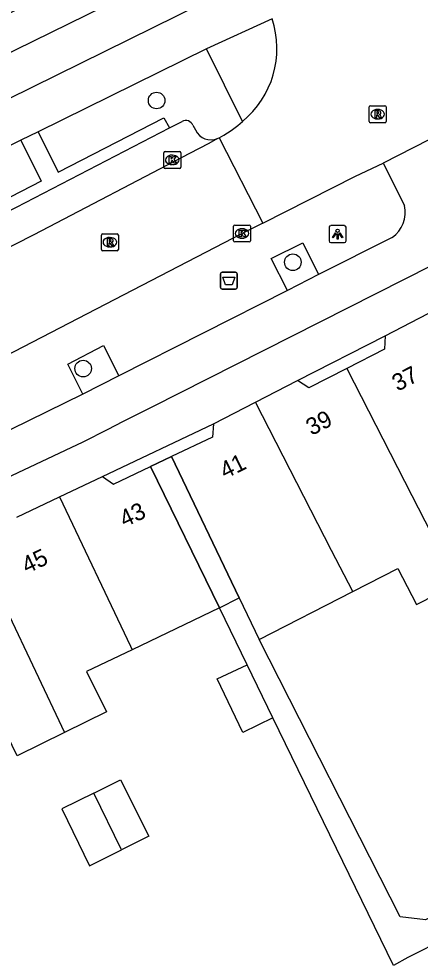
# Model space of a CAD drawing. Extents: x 158087 to 159494, y 382905 to 383981.
# Drawn here: x 159251 to 159274.7, y 383291.9 to 383347.5 of the extents above; entities that cross this region are included whole.
import ezdxf

# ---------------------------------------------------------------- set-up
doc = ezdxf.new("R2010")
doc.units = 0
for name, color, linetype in [('IMGEO_Afvalbak', 7, 'Continuous'), ('IMGEO_Boom', 7, 'Continuous'), ('IMGEO_Fietspad_gesloten', 7, 'Continuous'), ('IMGEO_Kolk', 7, 'Continuous'), ('IMGEO_Lichtpunt', 7, 'Continuous'), ('IMGEO_Pand', 7, 'Continuous'), ('IMGEO_Pand_nummerreeks', 7, 'Continuous'), ('IMGEO_Pand_overbouw', 7, 'Continuous'), ('IMGEO_Parkeervlak_open', 7, 'Continuous'), ('IMGEO_Rijbaan_lokaal_gesloten', 7, 'Continuous'), ('IMGEO_Rioolput', 7, 'Continuous'), ('IMGEO_Voetpad_open', 7, 'Continuous')]:
    doc.layers.add(name, color=color, linetype=linetype)

msp = doc.modelspace()

# ---------------------------------------------------------------- linework, layer by layer
at = {"layer": 'IMGEO_Afvalbak'}
for p, q in [((159262.984, 383332.524), (159263.774, 383332.524)), ((159263.774, 383332.524), (159262.984, 383332.524)), ((159262.884, 383331.624), (159262.884, 383332.424)), ((159262.884, 383332.424), (159262.884, 383331.624)), ((159263.874, 383332.424), (159263.874, 383331.624)), ((159263.874, 383331.624), (159263.874, 383332.424)), ((159263.774, 383331.524), (159262.984, 383331.524)), ((159262.984, 383331.524), (159263.774, 383331.524))]:
    msp.add_line(p, q, dxfattribs=at)
msp.add_lwpolyline([(159263.027, 383332.238), (159263.731, 383332.238), (159263.582, 383331.768), (159263.176, 383331.768), (159263.027, 383332.238)], dxfattribs=at)
for centre, start, end in [((159262.984, 383332.424), 90, 180), ((159262.984, 383332.424), 90, 180), ((159263.774, 383332.424), 0, 90), ((159263.774, 383332.424), 360, 90), ((159262.984, 383331.624), 180, 270), ((159262.984, 383331.624), 180, 270), ((159263.774, 383331.624), 270, 0), ((159263.774, 383331.624), 270, 0)]:
    msp.add_arc(centre, 0.1, start, end, dxfattribs=at)
at = {"layer": 'IMGEO_Boom'}
for centre in [(159259.12, 383342.646), (159267.156, 383333.111), (159254.784, 383326.84)]:
    msp.add_circle(centre, 0.489, dxfattribs=at)
at = {"layer": 'IMGEO_Fietspad_gesloten'}
for points in [[(159139.799, 383301.576), (159148.667, 383303.683), (159157.476, 383306.019), (159166.223, 383308.582), (159169.724, 383309.644), (159173.222, 383310.714), (159176.717, 383311.793), (159180.257, 383312.896), (159183.79, 383314.02), (159187.317, 383315.163), (159190.893, 383316.367), (159194.451, 383317.625), (159197.989, 383318.938), (159208.695, 383323.035), (159218.971, 383327.325), (159219.699, 383327.668), (159220.425, 383328.014), (159221.149, 383328.363), (159238.951, 383337.134), (159264.612, 383349.788)], [(159265.93, 383347.465), (159262.066, 383345.702)], [(159262.066, 383345.702), (159252.122, 383340.797)], [(159252.122, 383340.797), (159251.115, 383340.313)], [(159251.115, 383340.313), (159235.215, 383332.437)], [(159272.491, 383338.954), (159273.739, 383336.456)], [(159135.301, 383280.668), (159144.389, 383282.718), (159157.526, 383286.08), (159180.016, 383292.54), (159201.192, 383299.584), (159214.535, 383304.621), (159229.307, 383310.511), (159254.784, 383322.524), (159256.267, 383323.273), (159257.131, 383323.709), (159257.993, 383324.146), (159258.854, 383324.586), (159281.973, 383336.28)], [(159273.01, 383334.577), (159268.678, 383332.382)], [(159268.678, 383332.382), (159266.841, 383331.451)], [(159266.841, 383331.451), (159256.887, 383326.406)], [(159256.887, 383326.406), (159254.764, 383325.33)], [(159254.764, 383325.33), (159250.529, 383323.254)]]:
    msp.add_lwpolyline(points, dxfattribs=at)
msp.add_arc((159272.017, 383336.043), 1.771, 304.1114, 13.4789, dxfattribs=at)
at = {"layer": 'IMGEO_Kolk'}
for p, q in [((159259.54, 383338.719), (159259.54, 383339.571)), ((159259.615, 383339.645), (159260.467, 383339.645)), ((159260.028, 383339.425), (159260.053, 383339.425)), ((159260.541, 383339.571), (159260.541, 383338.719)), ((159260.467, 383338.645), (159259.615, 383338.645)), ((159260.051, 383338.865), (159260.026, 383338.865)), ((159263.66, 383334.378), (159263.66, 383335.23)), ((159263.735, 383335.304), (159264.587, 383335.304)), ((159264.661, 383335.23), (159264.661, 383334.378)), ((159264.148, 383335.084), (159264.173, 383335.084)), ((159264.587, 383334.304), (159263.735, 383334.304)), ((159264.171, 383334.524), (159264.146, 383334.524))]:
    msp.add_line(p, q, dxfattribs=at)
for points in [[(159259.54, 383338.719), (159259.54, 383339.571)], [(159259.615, 383339.645), (159260.467, 383339.645)], [(159259.861, 383339.345), (159259.984, 383339.345), (159259.984, 383339.194), (159260.114, 383339.345), (159260.278, 383339.345), (159260.132, 383339.194), (159260.285, 383338.945), (159260.133, 383338.945), (159260.048, 383339.109), (159259.984, 383339.042), (159259.984, 383338.945), (159259.861, 383338.945), (159259.861, 383339.345)], [(159260.541, 383339.571), (159260.541, 383338.719)], [(159260.467, 383338.645), (159259.615, 383338.645)], [(159263.66, 383334.378), (159263.66, 383335.23)], [(159263.735, 383335.304), (159264.587, 383335.304)], [(159264.661, 383335.23), (159264.661, 383334.378)], [(159263.981, 383335.004), (159264.104, 383335.004), (159264.104, 383334.853), (159264.234, 383335.004), (159264.398, 383335.004), (159264.252, 383334.853), (159264.405, 383334.604), (159264.253, 383334.604), (159264.168, 383334.768), (159264.104, 383334.701), (159264.104, 383334.604), (159263.981, 383334.604), (159263.981, 383335.004)], [(159264.587, 383334.304), (159263.735, 383334.304)]]:
    msp.add_lwpolyline(points, dxfattribs=at)
for centre, start, end in [((159259.617, 383339.569), 91.552, 178.448), ((159259.617, 383339.569), 91.552, 178.448), ((159260.465, 383339.569), 1.552, 88.448), ((159260.465, 383339.569), 1.552, 88.448), ((159259.617, 383338.721), 181.552, 268.448), ((159259.617, 383338.721), 181.552, 268.448), ((159260.465, 383338.721), 271.552, 358.448), ((159260.465, 383338.721), 271.552, 358.448), ((159263.737, 383335.228), 91.552, 178.448), ((159263.737, 383335.228), 91.552, 178.448), ((159264.585, 383335.228), 1.552, 88.448), ((159264.585, 383335.228), 1.552, 88.448), ((159263.737, 383334.38), 181.552, 268.448), ((159263.737, 383334.38), 181.552, 268.448), ((159264.585, 383334.38), 271.552, 358.448), ((159264.585, 383334.38), 271.552, 358.448)]:
    msp.add_arc(centre, 0.0765, start, end, dxfattribs=at)
for centre, major_axis, ratio, start_param, end_param in [((159260.027, 383339.145), (-0.387, 0.002), 0.722429, 4.712389, 7.853982), ((159260.052, 383339.145), (-0.39, 0.002), 0.717154, 1.570796, 4.712389), ((159264.147, 383334.804), (-0.387, 0.002), 0.722429, 4.712389, 7.853982), ((159264.172, 383334.804), (-0.39, 0.002), 0.717154, 1.570796, 4.712389)]:
    msp.add_ellipse(centre, major_axis=major_axis, ratio=ratio, start_param=start_param, end_param=end_param, dxfattribs=at)
at = {"layer": 'IMGEO_Lichtpunt'}
for p, q in [((159270.2, 383335.267), (159269.392, 383335.267)), ((159270.2, 383335.267), (159269.392, 383335.267)), ((159269.298, 383335.172), (159269.298, 383334.365)), ((159269.298, 383335.172), (159269.298, 383334.365)), ((159270.294, 383334.365), (159270.294, 383335.172)), ((159270.294, 383334.365), (159270.294, 383335.172)), ((159269.392, 383334.271), (159270.2, 383334.271)), ((159269.392, 383334.271), (159270.2, 383334.271))]:
    msp.add_line(p, q, dxfattribs=at)
for points in [[(159269.672, 383334.836), (159269.711, 383334.808), (159269.523, 383334.546), (159269.485, 383334.573), (159269.672, 383334.836)], [(159269.774, 383334.788), (159269.821, 383334.788), (159269.821, 383334.466), (159269.774, 383334.466), (159269.774, 383334.788)], [(159269.884, 383334.808), (159269.922, 383334.835), (159270.109, 383334.573), (159270.07, 383334.545), (159269.884, 383334.808)]]:
    msp.add_lwpolyline(points, dxfattribs=at)
msp.add_circle((159269.797, 383334.97), 0.0994, dxfattribs=at)
for centre, start, end in [((159269.392, 383335.172), 90, 180), ((159269.392, 383335.172), 90, 180), ((159270.2, 383335.172), 0, 90), ((159270.2, 383335.172), 0, 90), ((159269.392, 383334.365), 180, 270), ((159269.392, 383334.365), 180, 270), ((159270.2, 383334.365), 270, 0), ((159270.2, 383334.365), 270, 360)]:
    msp.add_arc(centre, 0.0946, start, end, dxfattribs=at)
at = {"layer": 'IMGEO_Pand'}
for points in [[(159272.6, 383328.774), (159275.142, 383330.079)], [(159272.6, 383328.774), (159272.561, 383327.988), (159270.332, 383326.845)], [(159270.332, 383326.845), (159268.103, 383325.701), (159267.439, 383326.129)], [(159270.332, 383326.845), (159274.182, 383319.354), (159276.853, 383314.151)], [(159264.955, 383324.854), (159267.439, 383326.129)], [(159262.47, 383323.579), (159264.955, 383324.854)], [(159270.686, 383313.686), (159269.439, 383316.115), (159264.955, 383324.854)], [(159262.47, 383323.579), (159262.408, 383322.8), (159259.999, 383321.656)], [(159259.999, 383321.656), (159263.989, 383313.318), (159265.168, 383310.855)], [(159255.927, 383320.47), (159256.569, 383320.027), (159258.766, 383321.07)], [(159262.828, 383312.722), (159258.766, 383321.07)], [(159253.395, 383319.267), (159255.927, 383320.47)], [(159250.866, 383318.066), (159253.395, 383319.267)], [(159253.395, 383319.267), (159257.573, 383310.477), (159257.678, 383310.257)], [(159248.532, 383316.23), (159253.688, 383305.381)], [(159270.686, 383313.686), (159273.358, 383315.057), (159274.455, 383312.92), (159276.853, 383314.151)], [(159265.168, 383310.855), (159270.686, 383313.686)], [(159262.828, 383312.722), (159257.678, 383310.257)], [(159257.678, 383310.257), (159254.99, 383308.971), (159256.159, 383306.6), (159253.688, 383305.381)], [(159265.984, 383306.235), (159264.208, 383305.385), (159262.7, 383308.535), (159264.456, 383309.376)], [(159265.984, 383306.235), (159264.456, 383309.376)], [(159253.688, 383305.381), (159250.893, 383304.003), (159249.694, 383306.436), (159247.362, 383305.32)], [(159255.419, 383301.808), (159256.989, 383302.593), (159258.657, 383299.257), (159257.045, 383298.451)], [(159255.419, 383301.808), (159253.536, 383300.867), (159255.162, 383297.51), (159257.045, 383298.451)], [(159257.045, 383298.451), (159255.419, 383301.808)]]:
    msp.add_lwpolyline(points, dxfattribs=at)
at = {"layer": 'IMGEO_Pand_overbouw'}
msp.add_lwpolyline([(159263.989, 383313.318), (159259.999, 383321.656), (159258.766, 383321.07), (159262.828, 383312.722)], close=True, dxfattribs=at)
at = {"layer": 'IMGEO_Parkeervlak_open'}
for points in [[(159259.879, 383341.029), (159260.624, 383341.415)], [(159261.262, 383341.186), (159261.419, 383340.91)]]:
    msp.add_lwpolyline(points, dxfattribs=at)
for centre, radius, start, end in [((159260.837, 383341.006), 0.461, 22.9449, 117.5655), ((159262.331, 383341.323), 1.001, 204.3775, 292.8879)]:
    msp.add_arc(centre, radius, start, end, dxfattribs=at)
at = {"layer": 'IMGEO_Rijbaan_lokaal_gesloten'}
for points in [[(159262.811, 383340.452), (159263.092, 383340.61), (159263.517, 383340.875), (159263.918, 383341.176), (159264.181, 383341.413)], [(159276.066, 383340.781), (159272.491, 383338.954)], [(159262.72, 383340.401), (159262.199, 383340.106), (159261.053, 383339.515), (159251.871, 383334.732), (159248.575, 383333.047), (159245.278, 383331.366), (159241.978, 383329.688), (159238.493, 383328.001), (159235.006, 383326.319), (159231.516, 383324.641), (159227.314, 383322.651), (159223.083, 383320.724), (159218.822, 383318.862), (159214.301, 383317.002), (159209.758, 383315.195), (159205.194, 383313.441), (159200.941, 383311.809), (159196.671, 383310.221), (159192.385, 383308.678), (159189.856, 383307.813), (159186.514, 383306.69), (159183.161, 383305.604), (159179.796, 383304.553)], [(159262.72, 383340.401), (159262.811, 383340.452)], [(159262.811, 383340.452), (159265.391, 383335.421)], [(159265.391, 383335.421), (159270.855, 383338.18), (159272.491, 383338.954)], [(159265.391, 383335.421), (159264.161, 383334.804), (159249.612, 383327.283)]]:
    msp.add_lwpolyline(points, dxfattribs=at)
msp.add_arc((159260.662, 383345.709), 5.553, 309.3251, 18.4368, dxfattribs=at)
at = {"layer": 'IMGEO_Rioolput'}
for p, q in [((159271.655, 383341.413), (159271.655, 383342.265)), ((159271.73, 383342.339), (159272.582, 383342.339)), ((159272.143, 383342.119), (159272.168, 383342.119)), ((159272.656, 383342.265), (159272.656, 383341.413)), ((159272.582, 383341.339), (159271.73, 383341.339)), ((159272.166, 383341.559), (159272.141, 383341.559)), ((159255.861, 383333.863), (159255.861, 383334.715)), ((159255.936, 383334.789), (159256.788, 383334.789)), ((159256.862, 383334.715), (159256.862, 383333.863)), ((159256.349, 383334.569), (159256.374, 383334.569)), ((159256.788, 383333.789), (159255.936, 383333.789)), ((159256.372, 383334.009), (159256.347, 383334.009))]:
    msp.add_line(p, q, dxfattribs=at)
for points in [[(159271.655, 383341.413), (159271.655, 383342.265)], [(159271.73, 383342.339), (159272.582, 383342.339)], [(159272.244, 383342.037), (159271.992, 383342.039), (159271.992, 383341.639)], [(159272.17, 383341.958), (159272.116, 383341.958), (159272.116, 383341.877)], [(159272.656, 383342.265), (159272.656, 383341.413)], [(159272.582, 383341.339), (159271.73, 383341.339)], [(159271.992, 383341.639), (159272.116, 383341.639), (159272.116, 383341.801), (159272.127, 383341.801)], [(159272.116, 383341.877), (159272.168, 383341.877)], [(159272.174, 383341.772), (159272.245, 383341.639), (159272.385, 383341.639), (159272.32, 383341.765)], [(159255.861, 383333.863), (159255.861, 383334.715)], [(159255.936, 383334.789), (159256.788, 383334.789)], [(159256.862, 383334.715), (159256.862, 383333.863)], [(159256.45, 383334.487), (159256.198, 383334.489), (159256.198, 383334.089)], [(159256.198, 383334.089), (159256.322, 383334.089), (159256.322, 383334.251), (159256.333, 383334.251)], [(159256.376, 383334.408), (159256.322, 383334.408), (159256.322, 383334.327)], [(159256.322, 383334.327), (159256.374, 383334.327)], [(159256.38, 383334.222), (159256.451, 383334.089), (159256.591, 383334.089), (159256.526, 383334.215)], [(159256.788, 383333.789), (159255.936, 383333.789)]]:
    msp.add_lwpolyline(points, dxfattribs=at)
for centre, radius, start, end in [((159271.732, 383342.263), 0.0765, 91.552, 178.448), ((159271.732, 383342.263), 0.0765, 91.552, 178.448), ((159272.152, 383342.066), 0.19, 274.7715, 282.9687), ((159272.176, 383341.862), 0.0964, 77.0061, 93.1865), ((159272.19, 383341.919), 0.0378, 276.6634, 79.6772), ((159272.243, 383341.927), 0.109, 350.3612, 89.416), ((159272.241, 383341.927), 0.112, 277.5842, 350.9817), ((159272.58, 383342.263), 0.0765, 1.552, 88.448), ((159272.58, 383342.263), 0.0765, 1.552, 88.448), ((159271.732, 383341.415), 0.0765, 181.552, 268.448), ((159271.732, 383341.415), 0.0765, 181.552, 268.448), ((159272.126, 383341.748), 0.0533, 26.0293, 88.6989), ((159272.225, 383341.712), 0.108, 29.5134, 73.7905), ((159272.58, 383341.415), 0.0765, 271.552, 358.448), ((159272.58, 383341.415), 0.0765, 271.552, 358.448), ((159255.938, 383334.713), 0.0765, 91.552, 178.448), ((159255.938, 383334.713), 0.0765, 91.552, 178.448), ((159256.786, 383334.713), 0.0765, 1.552, 88.448), ((159256.786, 383334.713), 0.0765, 1.552, 88.448), ((159256.332, 383334.198), 0.0533, 26.0293, 88.6989), ((159256.358, 383334.516), 0.19, 274.7715, 282.9687), ((159256.382, 383334.312), 0.0964, 77.0061, 93.1865), ((159256.396, 383334.369), 0.0378, 276.6634, 79.6772), ((159256.449, 383334.377), 0.109, 350.3612, 89.416), ((159256.447, 383334.377), 0.112, 277.5842, 350.9817), ((159256.431, 383334.162), 0.108, 29.5134, 73.7905), ((159255.938, 383333.865), 0.0765, 181.552, 268.448), ((159255.938, 383333.865), 0.0765, 181.552, 268.448), ((159256.786, 383333.865), 0.0765, 271.552, 358.448), ((159256.786, 383333.865), 0.0765, 271.552, 358.448)]:
    msp.add_arc(centre, radius, start, end, dxfattribs=at)
for centre, major_axis, ratio, start_param, end_param in [((159272.142, 383341.839), (-0.387, 0.002), 0.722429, 4.712389, 7.853982), ((159272.167, 383341.839), (-0.39, 0.002), 0.717154, 1.570796, 4.712389), ((159256.348, 383334.289), (-0.387, 0.002), 0.722429, 4.712389, 7.853982), ((159256.373, 383334.289), (-0.39, 0.002), 0.717154, 1.570796, 4.712389)]:
    msp.add_ellipse(centre, major_axis=major_axis, ratio=ratio, start_param=start_param, end_param=end_param, dxfattribs=at)
at = {"layer": 'IMGEO_Voetpad_open'}
for points in [[(159237.426, 383341.398), (159257.152, 383351.113), (159258.061, 383349.223), (159238.318, 383339.525), (159237.426, 383341.398)], [(159264.181, 383341.413), (159262.066, 383345.702)], [(159252.122, 383340.797), (159253.317, 383338.415), (159259.54, 383341.627), (159259.879, 383341.029)], [(159226.717, 383324.451), (159231.495, 383326.747), (159236.274, 383329.042), (159241.052, 383331.338), (159244.318, 383333.011), (159247.585, 383334.683), (159250.852, 383336.354), (159259.879, 383341.029)], [(159251.115, 383340.313), (159252.316, 383337.89), (159241.515, 383332.322), (159236.453, 383329.882), (159235.215, 383332.437)], [(159266.841, 383331.451), (159265.872, 383333.327), (159267.738, 383334.263), (159268.678, 383332.382)], [(159267.439, 383326.129), (159272.6, 383328.774)], [(159254.764, 383325.33), (159253.887, 383327.099), (159255.979, 383328.2), (159256.887, 383326.406)], [(159255.927, 383320.47), (159262.47, 383323.579)], [(159258.766, 383321.07), (159259.999, 383321.656)], [(159264.456, 383309.376), (159262.828, 383312.722)], [(159276.998, 383295.32), (159274.979, 383294.333), (159273.485, 383294.507), (159265.168, 383310.855)], [(159280.881, 383280.984), (159276.195, 383293.248), (159273.948, 383292.113), (159273.088, 383291.637), (159265.984, 383306.235)]]:
    msp.add_lwpolyline(points, dxfattribs=at)

# ---------------------------------------------------------------- texts
at = {"layer": 'IMGEO_Pand_nummerreeks'}
for s, rotation, p in [('37', 27.1768, (159273.333, 383325.469)), ('39', 27.1768, (159268.256, 383322.862)), ('41', 26.2529, (159263.159, 383320.31)), ('43', 25.4164, (159257.23, 383317.458)), ('45', 25.3352, (159251.46, 383314.722))]:
    msp.add_text(s, height=1, rotation=rotation, dxfattribs=at).set_placement(p)

doc.saveas('drawing.dxf')
